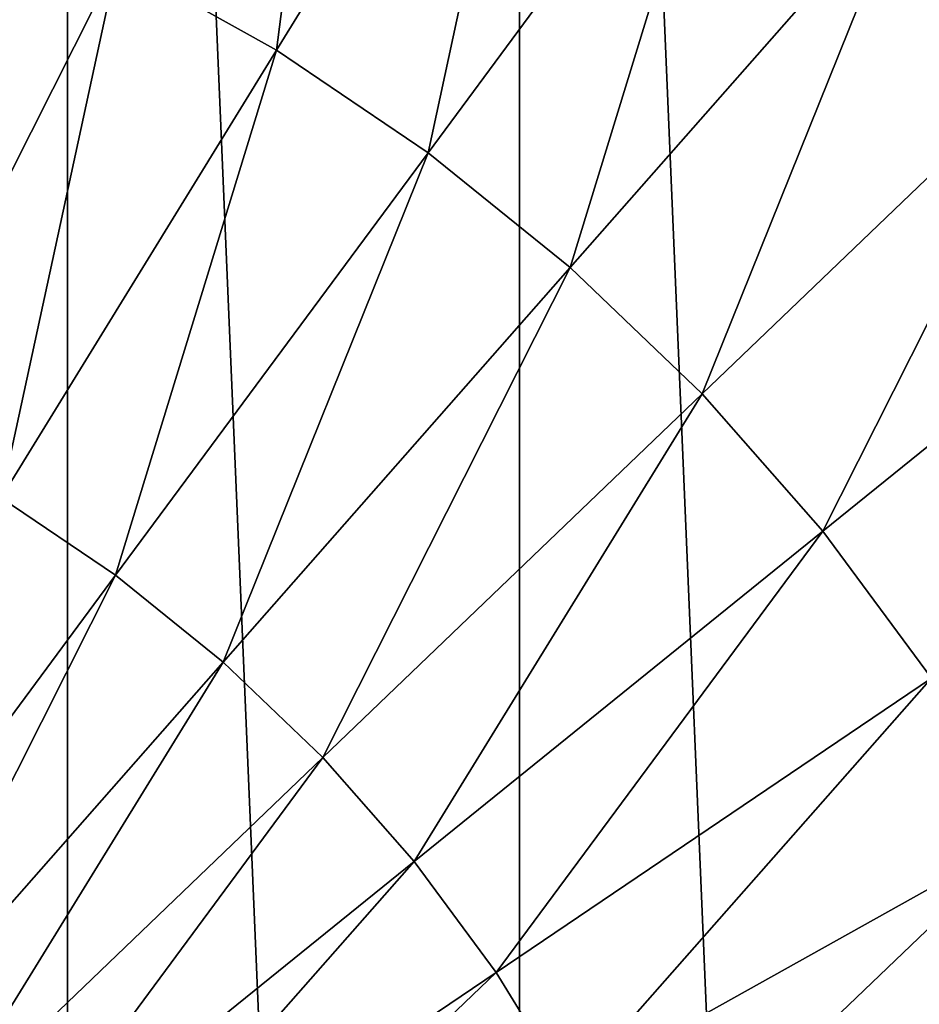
# Model space of a CAD drawing. Header units: millimetres. Extents: x -208 to -25, y 23 to 205.
# Tile 481 of 635: x -112.4 to -108.16, y 117.94 to 122.59. Entities that reach past the tile are written whole.
import ezdxf

# ---------------------------------------------------------------- set-up
doc = ezdxf.new("R2010")
doc.units = ezdxf.units.MM
doc.header["$LTSCALE"] = 65.185185
doc.layers.add('530', color=7, linetype='CONTINUOUS')
doc.layers.add('546', color=7, linetype='CONTINUOUS')

msp = doc.modelspace()

# ---------------------------------------------------------------- linework, layer by layer
at = {"layer": '530', "linetype": 'CONTINUOUS'}
for points in [[(-111.9449, 122.8662, 76.0243), (-111.1913, 122.4452, 76.0243), (-110.8605, 125.0171, 75.0872), (-111.9449, 122.8662, 76.0243)], [(-110.8605, 125.0171, 75.0872), (-111.1913, 122.4452, 76.0243), (-109.9283, 124.4964, 75.0872), (-110.8605, 125.0171, 75.0872)], [(-108.2129, 123.2277, 75.0872), (-107.442, 122.4889, 75.0872), (-106.6824, 124.9667, 73.9409), (-108.2129, 123.2277, 75.0872)], [(-111.1913, 122.4452, 76.0243), (-110.476, 121.9618, 76.0243), (-109.9283, 124.4964, 75.0872), (-111.1913, 122.4452, 76.0243)], [(-109.9283, 124.4964, 75.0872), (-110.476, 121.9618, 76.0243), (-109.0437, 123.8985, 75.0872), (-109.9283, 124.4964, 75.0872)], [(-110.476, 121.9618, 76.0243), (-109.8044, 121.4195, 76.0243), (-109.0437, 123.8985, 75.0872), (-110.476, 121.9618, 76.0243)], [(-109.0437, 123.8985, 75.0872), (-109.8044, 121.4195, 76.0243), (-108.2129, 123.2277, 75.0872), (-109.0437, 123.8985, 75.0872)], [(-112.7316, 123.2218, 76.0243), (-113.0624, 120.6498, 76.745), (-111.9449, 122.8662, 76.0243), (-112.7316, 123.2218, 76.0243)], [(-109.8044, 121.4195, 76.0243), (-109.1811, 120.8221, 76.0243), (-108.2129, 123.2277, 75.0872), (-109.8044, 121.4195, 76.0243)], [(-108.2129, 123.2277, 75.0872), (-109.1811, 120.8221, 76.0243), (-107.442, 122.4889, 75.0872), (-108.2129, 123.2277, 75.0872)], [(-113.0624, 120.6498, 76.745), (-112.4927, 120.3315, 76.745), (-111.9449, 122.8662, 76.0243), (-113.0624, 120.6498, 76.745)], [(-111.9449, 122.8662, 76.0243), (-112.4927, 120.3315, 76.745), (-111.1913, 122.4452, 76.0243), (-111.9449, 122.8662, 76.0243)], [(-109.1811, 120.8221, 76.0243), (-108.6108, 120.1741, 76.0243), (-107.442, 122.4889, 75.0872), (-109.1811, 120.8221, 76.0243)], [(-107.442, 122.4889, 75.0872), (-108.6108, 120.1741, 76.0243), (-106.7366, 121.6873, 75.0872), (-107.442, 122.4889, 75.0872)], [(-112.4927, 120.3315, 76.745), (-111.952, 119.9661, 76.745), (-111.1913, 122.4452, 76.0243), (-112.4927, 120.3315, 76.745)], [(-111.1913, 122.4452, 76.0243), (-111.952, 119.9661, 76.745), (-110.476, 121.9618, 76.0243), (-111.1913, 122.4452, 76.0243)], [(-111.952, 119.9661, 76.745), (-111.4443, 119.5561, 76.745), (-110.476, 121.9618, 76.0243), (-111.952, 119.9661, 76.745)], [(-110.476, 121.9618, 76.0243), (-111.4443, 119.5561, 76.745), (-109.8044, 121.4195, 76.0243), (-110.476, 121.9618, 76.0243)], [(-108.6108, 120.1741, 76.0243), (-108.0974, 119.48, 76.0243), (-106.7366, 121.6873, 75.0872), (-108.6108, 120.1741, 76.0243)], [(-111.4443, 119.5561, 76.745), (-110.9731, 119.1046, 76.745), (-109.8044, 121.4195, 76.0243), (-111.4443, 119.5561, 76.745)], [(-109.8044, 121.4195, 76.0243), (-110.9731, 119.1046, 76.745), (-109.1811, 120.8221, 76.0243), (-109.8044, 121.4195, 76.0243)], [(-110.9731, 119.1046, 76.745), (-110.542, 118.6147, 76.745), (-109.1811, 120.8221, 76.0243), (-110.9731, 119.1046, 76.745)], [(-109.1811, 120.8221, 76.0243), (-110.542, 118.6147, 76.745), (-108.6108, 120.1741, 76.0243), (-109.1811, 120.8221, 76.0243)], [(-112.4927, 120.3315, 76.745), (-113.4601, 117.927, 77.2435), (-111.952, 119.9661, 76.745), (-112.4927, 120.3315, 76.745)], [(-110.542, 118.6147, 76.745), (-110.1539, 118.09, 76.745), (-108.6108, 120.1741, 76.0243), (-110.542, 118.6147, 76.745)], [(-108.6108, 120.1741, 76.0243), (-110.1539, 118.09, 76.745), (-108.0974, 119.48, 76.0243), (-108.6108, 120.1741, 76.0243)], [(-113.4601, 117.927, 77.2435), (-113.1199, 117.6523, 77.2435), (-111.952, 119.9661, 76.745), (-113.4601, 117.927, 77.2435)], [(-111.952, 119.9661, 76.745), (-113.1199, 117.6523, 77.2435), (-111.4443, 119.5561, 76.745), (-111.952, 119.9661, 76.745)], [(-113.1199, 117.6523, 77.2435), (-112.8041, 117.3497, 77.2435), (-111.4443, 119.5561, 76.745), (-113.1199, 117.6523, 77.2435)], [(-111.4443, 119.5561, 76.745), (-112.8041, 117.3497, 77.2435), (-110.9731, 119.1046, 76.745), (-111.4443, 119.5561, 76.745)], [(-110.1539, 118.09, 76.745), (-109.8118, 117.5343, 76.745), (-108.0974, 119.48, 76.0243), (-110.1539, 118.09, 76.745)], [(-108.0974, 119.48, 76.0243), (-109.8118, 117.5343, 76.745), (-107.6448, 118.7449, 76.0243), (-108.0974, 119.48, 76.0243)], [(-112.8041, 117.3497, 77.2435), (-112.5152, 117.0214, 77.2435), (-110.9731, 119.1046, 76.745), (-112.8041, 117.3497, 77.2435)], [(-110.9731, 119.1046, 76.745), (-112.5152, 117.0214, 77.2435), (-110.542, 118.6147, 76.745), (-110.9731, 119.1046, 76.745)], [(-109.8118, 117.5343, 76.745), (-109.518, 116.9516, 76.745), (-107.6448, 118.7449, 76.0243), (-109.8118, 117.5343, 76.745)], [(-107.6448, 118.7449, 76.0243), (-109.518, 116.9516, 76.745), (-107.2561, 117.974, 76.0243), (-107.6448, 118.7449, 76.0243)], [(-112.5152, 117.0214, 77.2435), (-112.2552, 116.6698, 77.2435), (-110.542, 118.6147, 76.745), (-112.5152, 117.0214, 77.2435)], [(-110.542, 118.6147, 76.745), (-112.2552, 116.6698, 77.2435), (-110.1539, 118.09, 76.745), (-110.542, 118.6147, 76.745)], [(-112.2552, 116.6698, 77.2435), (-112.0259, 116.2975, 77.2435), (-110.1539, 118.09, 76.745), (-112.2552, 116.6698, 77.2435)], [(-110.1539, 118.09, 76.745), (-112.0259, 116.2975, 77.2435), (-109.8118, 117.5343, 76.745), (-110.1539, 118.09, 76.745)], [(-109.518, 116.9516, 76.745), (-109.2747, 116.3461, 76.745), (-107.2561, 117.974, 76.0243), (-109.518, 116.9516, 76.745)], [(-107.2561, 117.974, 76.0243), (-109.2747, 116.3461, 76.745), (-106.9342, 117.173, 76.0243), (-107.2561, 117.974, 76.0243)]]:
    msp.add_3dface(points, dxfattribs=at)
at = {"layer": '546', "linetype": 'CONTINUOUS'}
for points in [[(-114.3416, 88.1275, -167.76), (-114.3393, 139.4419, -167.76), (-112.1791, 88.4041, -167.76), (-114.3416, 88.1275, -167.76)], [(-114.3393, 139.4419, -167.76), (-112.1785, 139.1655, -167.76), (-112.1791, 88.4041, -167.76), (-114.3393, 139.4419, -167.76)], [(-112.1791, 88.4041, -167.76), (-112.1785, 139.1655, -167.76), (-110.0459, 88.863, -167.76), (-112.1791, 88.4041, -167.76)], [(-112.1785, 139.1655, -167.76), (-110.0425, 138.7058, -167.76), (-110.0459, 88.863, -167.76), (-112.1785, 139.1655, -167.76)], [(-110.0459, 88.863, -167.76), (-110.0425, 138.7058, -167.76), (-107.9578, 89.5014, -167.76), (-110.0459, 88.863, -167.76)], [(-110.0425, 138.7058, -167.76), (-107.9559, 138.0674, -167.76), (-107.9578, 89.5014, -167.76), (-110.0425, 138.7058, -167.76)]]:
    msp.add_3dface(points, dxfattribs=at)

doc.saveas('drawing.dxf')
